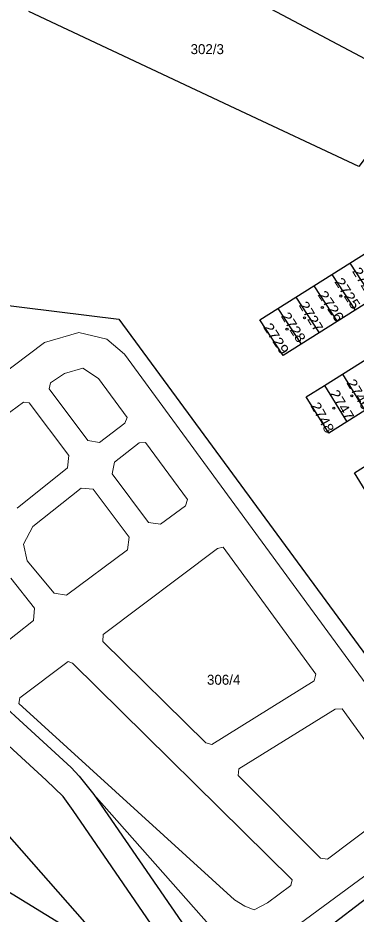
# Model space of a CAD drawing. Extents: x -679733 to -673243, y -1075091 to -1066557.
# Drawn here: x -676245.5 to -676187.8, y -1072493.4 to -1072340.3 of the extents above; entities that cross this region are included whole.
import ezdxf

# ---------------------------------------------------------------- set-up
doc = ezdxf.new("R2010")
doc.units = 0
doc.header["$LTSCALE"] = 0.68
for name, color, linetype, lineweight in [('1', 7, 'Continuous', 25), ('4', 7, 'Continuous', 13), ('5', 7, 'Continuous', 25)]:
    doc.layers.add(name, color=color, linetype=linetype, lineweight=lineweight)
doc.layers.add('2', color=7, linetype='Continuous')

msp = doc.modelspace()

# ---------------------------------------------------------------- linework, layer by layer
at = {"layer": '1'}
for p, q in [((-676177.05, -1072352.23), (-676214.64, -1072332.18)), ((-676188.8, -1072382.2), (-676184.85, -1072388.31)), ((-676191.87, -1072384.13), (-676187.91, -1072390.24)), ((-676194.96, -1072386.07), (-676190.98, -1072392.18)), ((-676198.03, -1072388), (-676194.04, -1072394.11)), ((-676201.11, -1072389.94), (-676197.1, -1072396.04)), ((-676190.07, -1072401.17), (-676186.25, -1072407.35)), ((-676193.16, -1072403.11), (-676189.34, -1072409.29)), ((-676208.52, -1072507.9), (-676175.83, -1072482.87))]:
    msp.add_line(p, q, dxfattribs=at)
for points in [[(-676227.86, -1072501.86), (-676299.88, -1072419.89), (-676371.63, -1072338.06), (-676349.77, -1072370.44), (-676336.42, -1072390.58), (-676286.47, -1072462.64)], [(-676177.05, -1072352.23), (-676187.26, -1072365.7), (-676208.4, -1072355.8), (-676243.59, -1072339.2)], [(-676197.1, -1072396.04), (-676200.17, -1072397.98), (-676204.19, -1072391.88), (-676201.11, -1072389.94), (-676198.03, -1072388), (-676194.96, -1072386.07), (-676191.87, -1072384.13), (-676188.8, -1072382.2), (-676185.73, -1072380.27), (-676182.66, -1072378.34), (-676179.58, -1072376.4), (-676176.51, -1072374.47), (-676173.44, -1072372.54), (-676170.37, -1072370.61), (-676167.29, -1072368.68), (-676164.22, -1072366.74), (-676161.15, -1072364.81), (-676158.07, -1072362.88), (-676155, -1072360.95), (-676151.92, -1072359.01)], [(-676154.18, -1072368.96), (-676157.25, -1072370.9), (-676160.32, -1072372.84), (-676163.47, -1072374.82), (-676166.46, -1072376.71), (-676169.53, -1072378.65), (-676172.59, -1072380.58), (-676175.65, -1072382.51), (-676178.71, -1072384.44), (-676181.78, -1072386.37), (-676184.85, -1072388.31), (-676187.91, -1072390.24), (-676190.98, -1072392.18), (-676194.04, -1072394.11), (-676197.1, -1072396.04)], [(-676190.07, -1072401.17), (-676186.98, -1072399.23), (-676183.88, -1072397.29), (-676180.79, -1072395.35), (-676177.71, -1072393.41), (-676174.63, -1072391.48), (-676171.55, -1072389.54), (-676168.46, -1072387.61), (-676165.38, -1072385.67), (-676162.3, -1072383.73), (-676159.21, -1072381.8), (-676156.13, -1072379.86), (-676153.05, -1072377.93), (-676149.96, -1072375.99), (-676146.87, -1072374.05), (-676143.77, -1072372.11), (-676140.68, -1072370.17)], [(-676149.21, -1072384.05), (-676152.3, -1072386), (-676155.39, -1072387.94), (-676158.47, -1072389.88), (-676161.55, -1072391.82), (-676164.63, -1072393.75), (-676167.71, -1072395.69), (-676170.8, -1072397.63), (-676173.89, -1072399.58), (-676176.98, -1072401.52), (-676180.07, -1072403.46), (-676183.16, -1072405.41), (-676186.25, -1072407.35), (-676189.34, -1072409.29)], [(-676249.92, -1072389.1), (-676228.26, -1072391.78), (-676166.55, -1072475.76), (-676169.49, -1072478.01), (-676168.72, -1072479.21), (-676166.78, -1072482.27), (-676164.85, -1072485.33), (-676162.93, -1072488.36), (-676160.99, -1072491.42), (-676159.07, -1072494.46), (-676157.14, -1072497.51), (-676155.23, -1072500.52), (-676153.5, -1072503.26), (-676150.15, -1072504.12), (-676147.3, -1072504.85), (-676144.92, -1072503.36), (-676142.1, -1072501.58), (-676139.24, -1072499.79), (-676136.34, -1072497.97), (-676133.48, -1072496.17), (-676130.59, -1072494.36), (-676127.75, -1072492.57), (-676124.86, -1072490.76), (-676121.96, -1072488.93)], [(-676189.34, -1072409.29), (-676192.42, -1072411.23), (-676196.25, -1072405.05), (-676193.16, -1072403.11), (-676190.07, -1072401.17)], [(-676292.07, -1072402.99), (-676279.41, -1072419.22), (-676277.22, -1072423.73), (-676275.71, -1072427.4), (-676272.62, -1072432.59), (-676272.04, -1072433.35), (-676258.47, -1072448.08), (-676256.31, -1072450.13), (-676236.39, -1072468.37), (-676234.99, -1072469.86), (-676232.52, -1072472.99), (-676208.52, -1072507.9)], [(-676181.11, -1072422.28), (-676184.19, -1072424.23), (-676188.03, -1072418.03), (-676184.96, -1072416.09), (-676181.89, -1072414.14), (-676178.81, -1072412.19), (-676175.74, -1072410.25)], [(-676170.41, -1072585.11), (-676168.79, -1072587.66), (-676210.27, -1072613.8), (-676216.99, -1072603.2), (-676216.36, -1072602.8), (-676220, -1072596.97), (-676179.64, -1072571.39), (-676178.45, -1072555.16), (-676193.28, -1072532.03), (-676202.29, -1072524.88), (-676236.01, -1072475.68), (-676237.75, -1072473.29), (-676240.63, -1072470.5), (-676259.07, -1072453.6)], [(-676254.72, -1072484.88), (-676238.18, -1072494.99), (-676227.86, -1072501.86)]]:
    msp.add_lwpolyline(points, dxfattribs=at)
at = {"layer": '4'}
for p, q in [((-676240.9, -1072395.77), (-676235.08, -1072394.07)), ((-676235.08, -1072394.07), (-676230.3, -1072395.19)), ((-676273.2, -1072420.02), (-676240.9, -1072395.77)), ((-676230.3, -1072395.19), (-676227.26, -1072397.74)), ((-676227.26, -1072397.74), (-676170.61, -1072475.28)), ((-676239.89, -1072402.67), (-676237.51, -1072401.06)), ((-676237.51, -1072401.06), (-676234.36, -1072400.14)), ((-676234.36, -1072400.14), (-676231.72, -1072401.9)), ((-676240.13, -1072403.64), (-676239.89, -1072402.67)), ((-676231.72, -1072401.9), (-676226.82, -1072408.54)), ((-676233.52, -1072412.5), (-676240.13, -1072403.64)), ((-676256.76, -1072415.01), (-676244.53, -1072405.96)), ((-676244.53, -1072405.96), (-676243.52, -1072406.08)), ((-676243.52, -1072406.08), (-676236.78, -1072415.08)), ((-676226.82, -1072408.54), (-676227.23, -1072409.54)), ((-676227.23, -1072409.54), (-676231.53, -1072412.83)), ((-676231.53, -1072412.83), (-676233.52, -1072412.5)), ((-676228.99, -1072416.2), (-676224.76, -1072412.88)), ((-676224.76, -1072412.88), (-676223.7, -1072412.86)), ((-676223.7, -1072412.86), (-676216.52, -1072422.57)), ((-676236.78, -1072415.08), (-676237.01, -1072417.18)), ((-676229.36, -1072418.19), (-676228.99, -1072416.2)), ((-676237.01, -1072417.18), (-676245.59, -1072424.08)), ((-676223.15, -1072426.53), (-676229.36, -1072418.19)), ((-676242.94, -1072427.16), (-676234.66, -1072420.66)), ((-676234.66, -1072420.66), (-676232.59, -1072420.82)), ((-676232.59, -1072420.82), (-676226.5, -1072429.03)), ((-676216.52, -1072422.57), (-676216.87, -1072423.65)), ((-676216.87, -1072423.65), (-676221.12, -1072426.8)), ((-676244.49, -1072430.19), (-676242.94, -1072427.16)), ((-676221.12, -1072426.8), (-676223.15, -1072426.53)), ((-676243.9, -1072433.04), (-676244.49, -1072430.19)), ((-676226.5, -1072429.03), (-676226.78, -1072431.15)), ((-676226.78, -1072431.15), (-676237.16, -1072438.94)), ((-676211.41, -1072430.92), (-676230.9, -1072445.62)), ((-676210.43, -1072430.72), (-676211.41, -1072430.92)), ((-676194.63, -1072452.44), (-676210.43, -1072430.72)), ((-676239.28, -1072438.6), (-676243.9, -1072433.04)), ((-676242.61, -1072441.15), (-676246.69, -1072436.04)), ((-676237.16, -1072438.94), (-676239.28, -1072438.6)), ((-676242.78, -1072443.25), (-676242.61, -1072441.15)), ((-676251.91, -1072450.4), (-676242.78, -1072443.25)), ((-676230.9, -1072445.62), (-676230.96, -1072446.82)), ((-676230.96, -1072446.82), (-676213.41, -1072464.16)), ((-676236.89, -1072450.26), (-676245.15, -1072456.43)), ((-676236.15, -1072450.51), (-676236.89, -1072450.26)), ((-676198.67, -1072487.56), (-676236.15, -1072450.51)), ((-676194.88, -1072453.53), (-676194.63, -1072452.44)), ((-676212.36, -1072464.41), (-676194.88, -1072453.53)), ((-676245.15, -1072456.43), (-676245.32, -1072457.43)), ((-676245.32, -1072457.43), (-676208.52, -1072490.94)), ((-676191.32, -1072458.41), (-676207.78, -1072468.59)), ((-676190.12, -1072458.33), (-676191.32, -1072458.41)), ((-676180.96, -1072471.08), (-676190.12, -1072458.33)), ((-676213.41, -1072464.16), (-676212.36, -1072464.41)), ((-676207.78, -1072468.59), (-676207.86, -1072469.73)), ((-676207.86, -1072469.73), (-676193.83, -1072483.83)), ((-676212.42, -1072495.67), (-676232.52, -1072472.99)), ((-676170.61, -1072475.28), (-676199.37, -1072496.57)), ((-676192.64, -1072483.99), (-676182, -1072476.02)), ((-676193.83, -1072483.83), (-676192.64, -1072483.99)), ((-676198.9, -1072488.54), (-676198.67, -1072487.56)), ((-676202.85, -1072491.46), (-676198.9, -1072488.54)), ((-676208.52, -1072490.94), (-676206.74, -1072492.04)), ((-676205.15, -1072492.65), (-676202.85, -1072491.46)), ((-676206.74, -1072492.04), (-676205.15, -1072492.65))]:
    msp.add_line(p, q, dxfattribs=at)
at = {"layer": '5'}
for centre in [(-676190.3468, -1072387.8092), (-676193.5068, -1072389.7792), (-676196.5668, -1072391.5292), (-676199.5368, -1072393.4692), (-676188.4768, -1072404.8492), (-676191.5268, -1072406.9692)]:
    msp.add_circle(centre, 0.175, dxfattribs=at)

# ---------------------------------------------------------------- texts
at = {"layer": '2'}
for s, p in [('302/3', (-676215.99, -1072346.489)), ('306/4', (-676213.19, -1072454.22))]:
    msp.add_text(s, height=1.7, dxfattribs=at).set_placement(p)
for s, rotation, width, p in [('2724', 301, 1.1, (-676188.468, -1072383.557)), ('2725', 303, 1.15, (-676191.502, -1072385.372)), ('2726', 304, 1.15, (-676194.354, -1072387.615)), ('2727', 301, 1.1, (-676197.578, -1072389.367)), ('2728', 302, 1.1, (-676200.63, -1072391.24)), ('2729', 303, 1.15, (-676203.672, -1072393.112)), ('2746', 301, 1.1, (-676189.448, -1072402.647)), ('2747', 301, 1.1, (-676192.318, -1072404.477)), ('2748', 299, 1.1, (-676195.573, -1072406.532))]:
    msp.add_text(s, height=1.7, rotation=rotation, dxfattribs=dict(at, width=width)).set_placement(p)

doc.saveas('drawing.dxf')
